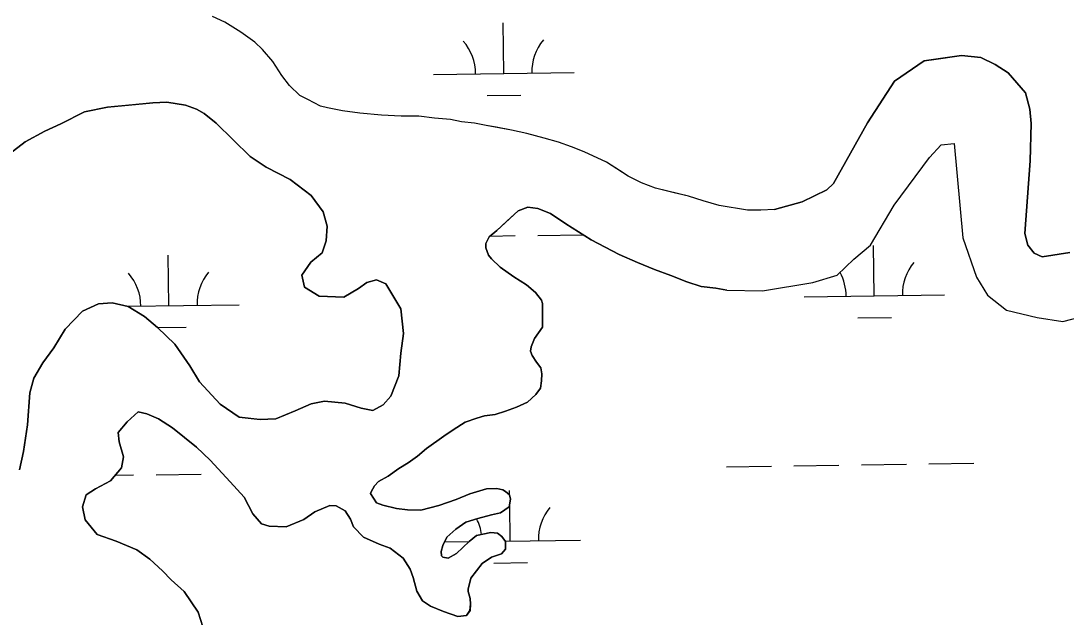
# Model space of a CAD drawing. Extents: x 3767014 to 3805179, y 361544 to 387384.
# Drawn here: x 3777799 to 3778542, y 371717 to 372142 of the extents above; entities that cross this region are included whole.
import ezdxf

# ---------------------------------------------------------------- set-up
doc = ezdxf.new("R2010")
doc.units = 0
doc.layers.add('V-TOPO-SHOR', color=7, linetype='Continuous')
doc.layers.add('V-WETL-SWMP', color=7, linetype='Continuous')

msp = doc.modelspace()

# ---------------------------------------------------------------- linework, layer by layer
at = {"layer": 'V-TOPO-SHOR'}
for points in [[(3778335.035, 372007.55), (3778325.256, 372006.896), (3778315.878, 372007.019), (3778295.601, 372010.411), (3778284.31, 372013.686), (3778273.8, 372016.948), (3778263.67, 372019.426), (3778250.426, 372022.728), (3778240.313, 372026.377), (3778230.994, 372031.19), (3778224.793, 372035.177), (3778215.493, 372041.162), (3778199.564, 372048.405), (3778190.622, 372052.041), (3778181.285, 372055.289), (3778171.162, 372058.158), (3778158.698, 372061.447), (3778147.788, 372063.935), (3778136.872, 372066.032), (3778129.854, 372067.296), (3778121.668, 372068.967), (3778112.301, 372069.87), (3778104.506, 372071.535), (3778093.184, 372072.465), (3778081.867, 372073.786), (3778069.364, 372073.95), (3778055.303, 372074.526), (3778040.078, 372075.898), (3778027.593, 372077.624), (3778017.069, 372079.715), (3778012.004, 372080.954), (3778003.079, 372085.763), (3777997.252, 372088.575), (3777989.92, 372095.706), (3777984.542, 372102.81), (3777978.028, 372112.665), (3777970.714, 372121.359), (3777965.311, 372126.512), (3777955.244, 372133.678), (3777944.004, 372140.86), (3777935.069, 372144.885)], [(3778335.035, 372007.55), (3778354.761, 372012.805), (3778372.276, 372021.572), (3778377, 372026.062), (3778401.161, 372069.233), (3778420.359, 372098.702), (3778441.474, 372113.143), (3778448.412, 372114.115), (3778468.081, 372117.067), (3778481.872, 372115.559), (3778492.119, 372110.685), (3778501.185, 372104.691), (3778513.498, 372090.545), (3778516.656, 372078.939), (3778517.54, 372068.543), (3778516.858, 372042.054), (3778513.223, 371990.287), (3778515.318, 371982.167), (3778519.777, 371976.289), (3778525.476, 371973.838), (3778545.143, 371976.789)], [(3777797.75, 371822.349), (3777800.654, 371835.204), (3777803.638, 371854.308), (3777805.109, 371876.949), (3777807.98, 371887.459), (3777814.374, 371898.316), (3777822.328, 371909.15), (3777830.316, 371922.328), (3777842.593, 371935.061), (3777853.992, 371940.379), (3777863.768, 371941.035), (3777875.064, 371938.542), (3777886.691, 371931.356), (3777895.964, 371923.422), (3777908.309, 371911.54), (3777919.047, 371896.163), (3777925.93, 371884.744), (3777940.57, 371868.925), (3777954.123, 371859.76), (3777968.947, 371858.005), (3777980.284, 371858.638), (3777994.033, 371864.317), (3778005.428, 371869.246), (3778014.828, 371871.077), (3778029.656, 371869.709), (3778040.938, 371866.047), (3778049.12, 371864.376), (3778056.597, 371868.577), (3778062.147, 371874.755), (3778067.806, 371889.136), (3778069.188, 371905.135), (3778070.933, 371919.177), (3778069.213, 371936.781), (3778058.504, 371954.502), (3778051.901, 371957.323), (3778044.844, 371955.463), (3778038.929, 371951.242), (3778028.691, 371945.125), (3778011.117, 371945.745), (3778000.652, 371952.135), (3777998.813, 371960.753), (3778005.184, 371970.047), (3778013.083, 371976.584), (3778015.932, 371985.143), (3778016.849, 371995.678), (3778013.857, 372005.875), (3778005.413, 372017.317), (3777990.328, 372028.843), (3777973.252, 372037.662), (3777962.022, 372045.233), (3777937.721, 372068.992), (3777929.213, 372075.744), (3777923.786, 372078.941), (3777916.01, 372081.777), (3777902.753, 372083.903), (3777892.587, 372083.256), (3777878.114, 372081.882), (3777860.511, 372080.16), (3777844.06, 372076.858)], [(3777844.06, 372076.858), (3777827.149, 372068.486), (3777815.75, 372063.165), (3777801.977, 372055.532), (3777787.375, 372044.393), (3777775.499, 372032.437), (3777766.787, 372023.565), (3777759.66, 372016.235), (3777753.749, 372012.408), (3777748.68, 372013.253), (3777740.519, 372016.487), (3777733.568, 372022.83)], [(3778301.061, 371950.153), (3778326.398, 371949.501), (3778362.279, 371955.494), (3778379.704, 371960.806), (3778391.517, 371972.027), (3778403.301, 371982.095), (3778420.164, 372010.474), (3778445.24, 372044.401), (3778453.538, 372053.409), (3778462.781, 372054.322), (3778469.124, 371987.318), (3778478.778, 371959.409), (3778486.513, 371946.534), (3778500.069, 371935.812), (3778521.833, 371930.643), (3778540.199, 371927.864), (3778552.956, 371930.993)], [(3778301.061, 371950.153), (3778293.264, 371951.426), (3778282.733, 371952.737), (3778272.618, 371955.995), (3778261.346, 371960.44), (3778249.684, 371964.892), (3778237.636, 371969.738), (3778224.426, 371975.38), (3778204.639, 371985.796), (3778186.428, 371997.363), (3778175.584, 372004.539), (3778166.644, 372008.172), (3778159.624, 372009.045), (3778152.556, 372006.403), (3778144.647, 371999.083), (3778137.53, 371992.536), (3778131.998, 371987.92), (3778129.594, 371983.263), (3778129.553, 371980.137), (3778131.439, 371975.034), (3778133.747, 371972.269), (3778139.922, 371966.328), (3778149.599, 371959.559), (3778158.512, 371953.972), (3778165.082, 371948.418), (3778169.307, 371942.892), (3778170.056, 371940.539)], [(3778170.056, 371940.539), (3778169.837, 371923.744), (3778168.244, 371921.419), (3778164.26, 371915.611), (3778161.842, 371909.782), (3778161.41, 371906.663), (3778162.54, 371903.524), (3778165.604, 371898.795), (3778168.678, 371894.846), (3778169.403, 371890.539), (3778169.335, 371885.462), (3778168.487, 371880.394), (3778165.303, 371875.749), (3778159.372, 371870.356), (3778151.514, 371866.942), (3778143.66, 371863.919), (3778136.207, 371861.675), (3778128.771, 371860.6), (3778123.282, 371859.109), (3778115.037, 371856.092), (3778106.372, 371850.734), (3778099.671, 371846.135), (3778087.444, 371837.308), (3778081.122, 371831.921), (3778074.421, 371827.322), (3778067.724, 371823.111), (3778060.23, 371817.739), (3778053.146, 371813.926), (3778050.371, 371810.837), (3778047.973, 371806.571), (3778047.565, 371805.404), (3778051.776, 371798.707), (3778056.443, 371797.083), (3778066.178, 371794.611), (3778073.98, 371793.728), (3778083.354, 371793.605), (3778096.291, 371796.952), (3778108.456, 371801.091), (3778118.279, 371805.259), (3778130.042, 371808.621), (3778137.468, 371808.914), (3778141.757, 371808.077), (3778143.694, 371806.881), (3778146.398, 371804.501), (3778147.137, 371801.365), (3778146.285, 371795.907), (3778139.979, 371791.693), (3778133.708, 371790.212), (3778123.907, 371787.605), (3778115.278, 371784.983), (3778108.18, 371779.997), (3778101.854, 371774.219), (3778099.044, 371768.397), (3778097.813, 371764.114), (3778098.163, 371760.985), (3778098.935, 371760.192), (3778102.831, 371759.361), (3778108.737, 371762.799), (3778117.832, 371771.276), (3778122.967, 371775.505), (3778133.153, 371777.717), (3778137.835, 371777.264), (3778140.932, 371774.881), (3778143.619, 371771.329), (3778143.547, 371765.859), (3778140.768, 371762.38), (3778133.704, 371760.129), (3778127.003, 371755.527), (3778119.053, 371745.084), (3778116.997, 371737.298), (3778116.976, 371735.735), (3778118.473, 371730.636), (3778118.811, 371726.726), (3778118.361, 371722.042), (3778115.971, 371718.559), (3778109.712, 371717.858), (3778099.601, 371721.508), (3778090.272, 371725.145), (3778084.464, 371729.128), (3778080.645, 371735.819), (3778078.037, 371745.621), (3778075.77, 371751.511), (3778070.796, 371759.39), (3778061.512, 371766.543), (3778053.736, 371769.38), (3778042.47, 371774.215), (3778035.535, 371781.729), (3778033.264, 371787.228), (3778029.434, 371793.139), (3778023.231, 371796.737), (3778018.543, 371796.798), (3778007.934, 371792.25), (3778000.052, 371786.884), (3777987.479, 371781.578), (3777975.375, 371782.126), (3777969.928, 371783.761), (3777963.769, 371790.873), (3777957.672, 371802.674), (3777947.662, 371813.743), (3777933.408, 371829.169), (3777923.76, 371838.281)], [(3777923.76, 371838.281), (3777906.751, 371852.176), (3777896.677, 371858.56), (3777888.52, 371862.183), (3777882.286, 371863.436), (3777874.38, 371856.508), (3777868.029, 371848.777), (3777868.724, 371842.127), (3777871.71, 371831.539), (3777870.436, 371823.742), (3777862.502, 371814.468), (3777851.879, 371808.748), (3777845.182, 371804.538), (3777842.724, 371795.975), (3777844.555, 371786.575), (3777853.016, 371776.306)], [(3777853.016, 371776.306), (3777866.627, 371771.44), (3777881.393, 371765.386), (3777890.68, 371758.624), (3777899.556, 371750.303), (3777905.725, 371743.97), (3777914.992, 371735.645), (3777924.96, 371721.059), (3777929.834, 371705.367)]]:
    msp.add_lwpolyline(points, dxfattribs=at)
at = {"layer": 'V-WETL-SWMP'}
for p, q in [((3778142.369, 372104.183), (3778141.869, 372140.18)), ((3778092.374, 372103.489), (3778192.364, 372104.878)), ((3778130.584, 372088.587), (3778154.582, 372088.92)), ((3778132.824, 371988.607), (3778150.564, 371988.854)), ((3778166.562, 371989.076), (3778198.559, 371989.521)), ((3778406.028, 371945.968), (3778405.528, 371981.965)), ((3777904.168, 371938.997), (3777903.668, 371974.993)), ((3778356.033, 371945.274), (3778456.023, 371946.663)), ((3777874.85, 371938.589), (3777954.164, 371939.691)), ((3778394.243, 371930.372), (3778418.241, 371930.705)), ((3777895.932, 371923.45), (3777916.382, 371923.734)), ((3778444.848, 371826.425), (3778476.845, 371826.869)), ((3777894.993, 371818.787), (3777926.99, 371819.231)), ((3778300.862, 371824.425), (3778332.859, 371824.869)), ((3778348.857, 371825.091), (3778380.854, 371825.536)), ((3778396.853, 371825.758), (3778428.85, 371826.202)), ((3777865.85, 371818.382), (3777878.995, 371818.564)), ((3778146.54, 371803.894), (3778146.49, 371807.537)), ((3778146.99, 371771.54), (3778146.621, 371798.059)), ((3778100.247, 371770.891), (3778117.68, 371771.133)), ((3778143.496, 371771.492), (3778196.985, 371772.235)), ((3778135.205, 371755.944), (3778159.203, 371756.277))]:
    msp.add_line(p, q, dxfattribs=at)
for points in [[(3778545.144, 371976.789), (3778525.476, 371973.837), (3778519.777, 371976.289), (3778515.318, 371982.166), (3778513.223, 371990.287), (3778516.859, 372042.054), (3778517.541, 372068.543), (3778516.656, 372078.938), (3778513.497, 372090.544), (3778501.184, 372104.691), (3778492.119, 372110.686), (3778481.872, 372115.56), (3778468.081, 372117.067), (3778441.474, 372113.142), (3778420.358, 372098.703), (3778401.16, 372069.233), (3778377, 372026.061), (3778372.275, 372021.573), (3778354.762, 372012.804), (3778335.035, 372007.549), (3778325.256, 372006.896), (3778315.878, 372007.019), (3778295.6, 372010.411), (3778284.309, 372013.685), (3778273.799, 372016.949), (3778250.426, 372022.727), (3778240.312, 372026.377), (3778230.995, 372031.189), (3778215.493, 372041.162), (3778199.564, 372048.406), (3778190.623, 372052.04), (3778181.285, 372055.289), (3778171.162, 372058.157), (3778158.698, 372061.447), (3778147.788, 372063.935), (3778129.854, 372067.296), (3778121.669, 372068.967), (3778112.301, 372069.871), (3778104.506, 372071.536), (3778093.184, 372072.466), (3778081.868, 372073.787), (3778069.364, 372073.951), (3778055.302, 372074.526), (3778040.077, 372075.898), (3778027.594, 372077.624), (3778017.069, 372079.716), (3778012.004, 372080.955), (3778003.078, 372085.762), (3777997.253, 372088.574), (3777989.921, 372095.705), (3777984.542, 372102.81), (3777978.027, 372112.666), (3777970.715, 372121.36), (3777965.311, 372126.511), (3777955.244, 372133.678), (3777944.004, 372140.86), (3777935.068, 372144.885)], [(3777787.375, 372044.393), (3777801.977, 372055.532), (3777815.75, 372063.165), (3777827.15, 372068.485), (3777844.059, 372076.859), (3777860.511, 372080.16), (3777892.587, 372083.256), (3777902.754, 372083.904), (3777916.009, 372081.777), (3777923.786, 372078.94), (3777929.213, 372075.744), (3777937.72, 372068.991), (3777962.022, 372045.232), (3777973.252, 372037.661), (3777990.327, 372028.843), (3778005.413, 372017.316), (3778013.858, 372005.875), (3778016.85, 371995.678), (3778015.931, 371985.142), (3778013.084, 371976.584), (3778005.184, 371970.046), (3777998.812, 371960.753), (3778000.652, 371952.134), (3778011.117, 371945.746), (3778028.69, 371945.125), (3778038.928, 371951.242), (3778044.843, 371955.462), (3778051.9, 371957.323), (3778058.504, 371954.502), (3778069.212, 371936.781), (3778070.934, 371919.177), (3778069.188, 371905.136), (3778067.806, 371889.136), (3778062.148, 371874.755), (3778056.598, 371868.576), (3778049.12, 371864.377), (3778040.937, 371866.047), (3778029.656, 371869.71), (3778014.828, 371871.077), (3778005.427, 371869.246), (3777994.033, 371864.317), (3777980.285, 371858.637), (3777968.946, 371858.004), (3777954.123, 371859.76), (3777940.57, 371868.924), (3777925.931, 371884.743), (3777919.048, 371896.163), (3777908.31, 371911.54), (3777895.964, 371923.422), (3777886.691, 371931.357), (3777875.065, 371938.542), (3777863.768, 371941.034), (3777853.992, 371940.38), (3777842.593, 371935.06), (3777830.315, 371922.328), (3777822.329, 371909.15), (3777814.373, 371898.315), (3777807.98, 371887.459), (3777805.108, 371876.948), (3777803.639, 371854.308), (3777800.654, 371835.204), (3777797.751, 371822.349)], [(3778169.336, 371885.462), (3778169.402, 371890.54), (3778168.677, 371894.847), (3778165.604, 371898.794), (3778162.54, 371903.523), (3778161.409, 371906.663), (3778161.841, 371909.783), (3778164.261, 371915.611), (3778169.837, 371923.743), (3778170.057, 371940.539), (3778169.306, 371942.893), (3778165.081, 371948.418), (3778158.512, 371953.973), (3778149.599, 371959.56), (3778139.921, 371966.328), (3778133.748, 371972.269), (3778131.44, 371975.034), (3778129.553, 371980.138), (3778129.594, 371983.263), (3778131.999, 371987.919), (3778137.529, 371992.535), (3778152.557, 372006.403), (3778159.624, 372009.045), (3778166.645, 372008.172), (3778175.583, 372004.539), (3778186.428, 371997.364), (3778204.639, 371985.796), (3778224.427, 371975.379), (3778237.636, 371969.737), (3778249.684, 371964.891), (3778261.346, 371960.44), (3778272.618, 371955.995), (3778282.733, 371952.737), (3778293.264, 371951.427), (3778301.061, 371950.153), (3778326.398, 371949.501), (3778362.279, 371955.493), (3778379.703, 371960.807), (3778391.516, 371972.027), (3778403.3, 371982.096), (3778420.164, 372010.474), (3778445.239, 372044.402), (3778453.538, 372053.409), (3778462.781, 372054.323), (3778469.124, 371987.317), (3778478.778, 371959.41), (3778486.514, 371946.534), (3778500.068, 371935.813), (3778521.832, 371930.643), (3778540.2, 371927.865), (3778552.957, 371930.994)], [(3777862.501, 371814.469), (3777870.436, 371823.741), (3777871.71, 371831.538), (3777868.724, 371842.126), (3777868.029, 371848.777), (3777874.381, 371856.507), (3777882.286, 371863.436), (3777888.52, 371862.182), (3777896.677, 371858.559), (3777906.751, 371852.176), (3777923.76, 371838.28), (3777933.407, 371829.168), (3777947.661, 371813.744), (3777957.673, 371802.674), (3777963.77, 371790.874), (3777969.928, 371783.761), (3777975.376, 371782.127), (3777987.48, 371781.578), (3778000.051, 371786.883), (3778007.935, 371792.249), (3778018.543, 371796.798), (3778023.23, 371796.737), (3778029.434, 371793.139), (3778033.264, 371787.229), (3778035.536, 371781.73), (3778042.47, 371774.216), (3778053.736, 371769.38), (3778061.513, 371766.544), (3778070.795, 371759.39), (3778075.771, 371751.511), (3778078.038, 371745.621), (3778080.645, 371735.82), (3778084.464, 371729.128), (3778090.272, 371725.145), (3778099.601, 371721.507), (3778109.711, 371717.858), (3778115.971, 371718.558), (3778118.36, 371722.043), (3778118.812, 371726.725), (3778118.473, 371730.636), (3778116.977, 371735.735), (3778116.997, 371737.297), (3778119.053, 371745.084), (3778127.003, 371755.528), (3778133.705, 371760.129), (3778140.767, 371762.38), (3778143.547, 371765.86), (3778143.619, 371771.329), (3778140.931, 371774.88), (3778137.836, 371777.265), (3778133.154, 371777.717), (3778122.967, 371775.506), (3778117.833, 371771.276), (3778108.736, 371762.8), (3778102.831, 371759.361), (3778098.935, 371760.193), (3778098.164, 371760.985), (3778097.814, 371764.115), (3778099.043, 371768.396), (3778101.854, 371774.22), (3778108.18, 371779.997), (3778115.278, 371784.983), (3778123.907, 371787.605), (3778133.708, 371790.211), (3778139.979, 371791.692), (3778146.285, 371795.907), (3778147.138, 371801.365), (3778146.397, 371804.5), (3778143.694, 371806.88), (3778141.756, 371808.077), (3778137.469, 371808.915), (3778130.043, 371808.621), (3778118.278, 371805.259), (3778108.456, 371801.09), (3778096.291, 371796.952), (3778083.355, 371793.605), (3778073.98, 371793.728), (3778066.178, 371794.612), (3778056.443, 371797.083), (3778051.776, 371798.707), (3778047.566, 371805.404), (3778047.972, 371806.571), (3778050.372, 371810.837), (3778053.147, 371813.926), (3778060.23, 371817.74), (3778067.723, 371823.111), (3778074.42, 371827.321), (3778081.122, 371831.922), (3778087.443, 371837.308), (3778099.67, 371846.134), (3778106.372, 371850.734), (3778115.037, 371856.091), (3778123.281, 371859.108), (3778128.77, 371860.599), (3778136.207, 371861.674), (3778143.659, 371863.92), (3778151.513, 371866.943), (3778159.371, 371870.356), (3778165.302, 371875.748), (3778168.488, 371880.394), (3778169.336, 371885.462)], [(3777929.833, 371705.368), (3777924.959, 371721.059), (3777914.993, 371735.645), (3777905.725, 371743.971), (3777899.557, 371750.302), (3777890.68, 371758.623), (3777881.393, 371765.386), (3777866.626, 371771.44), (3777853.016, 371776.306), (3777844.555, 371786.575), (3777842.725, 371795.975), (3777845.181, 371804.538), (3777851.878, 371808.748), (3777862.501, 371814.469)]]:
    msp.add_lwpolyline(points, dxfattribs=at)
for centre, start, end in [((3778087.125, 372103.891), 0.024037, 41.567696), ((3778197.6, 372105.425), 140.024034, 181.567693), ((3778461.259, 371947.21), 140.024034, 181.567693), ((3777848.924, 371938.704), 0.024037, 41.567696), ((3777959.399, 371940.239), 140.024034, 181.567693), ((3778350.784, 371945.675), 0.024037, 28.824372), ((3778202.221, 371772.782), 140.024034, 181.567693), ((3778091.746, 371771.248), 8.242268, 27.198963)]:
    msp.add_arc(centre, 35.246, start, end, dxfattribs=at)

doc.saveas('drawing.dxf')
